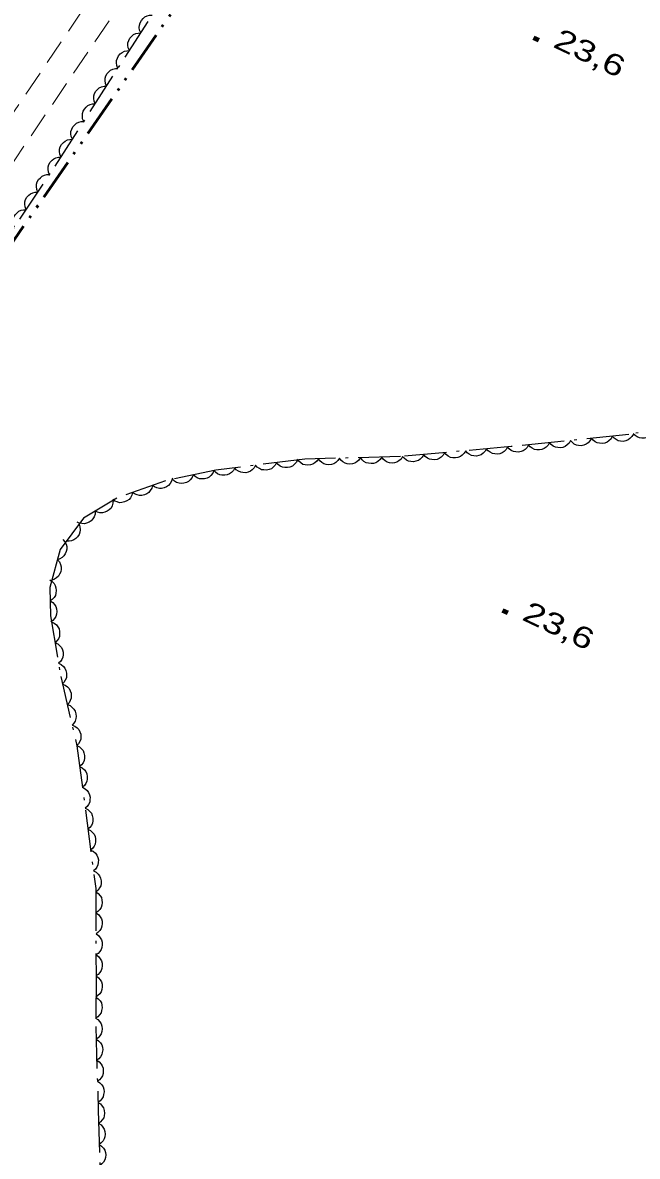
# Model space of a CAD drawing. Extents: x 356765 to 358572, y 5103174 to 5104650.
# Drawn here: x 358028.2 to 358072, y 5104085.1 to 5104165.8 of the extents above; entities that cross this region are included whole.
import ezdxf

# ---------------------------------------------------------------- set-up
doc = ezdxf.new("R2010")
doc.units = 0
doc.header["$LTSCALE"] = 0.6
for name, pattern in [('DASH_DOUBLE_DOT', [9.2, 5, -1.2, 0.3, -1.2, 0.3, -1.2]), ('DOT_DASHED', [7.7, 5, -1.2, 0.3, -1.2]), ('MEDIUM_DASHED', [4.5, 3, -1.5])]:
    doc.linetypes.add(name, pattern=pattern)
for name, color, linetype, lineweight in [('19', 7, 'Continuous', 13), ('3', 7, 'Continuous', 140), ('4', 7, 'Continuous', 90), ('44', 7, 'Continuous', 25)]:
    doc.layers.add(name, color=color, linetype=linetype, lineweight=lineweight)

msp = doc.modelspace()

# ---------------------------------------------------------------- linework, layer by layer
at = {"layer": '19', "linetype": 'MEDIUM_DASHED'}
for points in [[(357955.55, 5104044.03), (357956.85, 5104045.68), (357958.28, 5104047.53), (357961.41, 5104052.38), (357981.15, 5104086.13), (357993.09, 5104105.44), (358005.46, 5104124.92), (358023.94, 5104154.04), (358039.78, 5104177.46), (358051.47, 5104194.25), (358056.41, 5104201.13)], [(358058.6, 5104200.09), (358054.68, 5104194.74), (358040.47, 5104174.9), (358027.73, 5104156.13), (358014.39, 5104135.59), (358002.86, 5104116.69), (357991.73, 5104099.32), (357981.42, 5104081.76), (357972.57, 5104066.41), (357964.89, 5104052.71), (357963.7, 5104050.04), (357963.6, 5104048.84), (357963.83, 5104047.47), (357964.94, 5104045.3)]]:
    msp.add_lwpolyline(points, dxfattribs=at)
at = {"layer": '3'}
for p, q in [((358064.63, 5104164.76), (358064.99, 5104164.59)), ((358062.42, 5104123.96), (358062.79, 5104123.79))]:
    msp.add_line(p, q, dxfattribs=at)
at = {"layer": '4', "linetype": 'DASH_DOUBLE_DOT', "lineweight": 53}
msp.add_lwpolyline([(357968.65, 5104050.88), (357983.78, 5104078.21), (358004.74, 5104113.24), (358026.61, 5104148.86), (358049.81, 5104182.36), (358061.75, 5104198.58)], dxfattribs=at)
at = {"layer": '44', "linetype": 'DOT_DASHED'}
for points in [[(357984.98, 5104078.88), (357989.02, 5104086.05), (357995.75, 5104098), (358001.3, 5104107.86), (358009.35, 5104121.45), (358016.18, 5104132.18), (358022.92, 5104144.15), (358030.56, 5104155.61), (358040.05, 5104170.38), (358052.81, 5104188.84), (358058.74, 5104196.56), (358060.7, 5104199.06)], [(358075.75, 5104137.23), (358071.4, 5104136.5), (358063.03, 5104135.64), (358055.14, 5104134.92), (358048.35, 5104134.75), (358041.99, 5104133.96), (358038.41, 5104133.2), (358034.96, 5104131.97), (358032.58, 5104130.54), (358030.93, 5104128.31), (358030.19, 5104125.59), (358030.24, 5104123.59), (358030.96, 5104119.27), (358032.11, 5104114.32), (358033.46, 5104104.15), (358033.47, 5104097.87), (358033.45, 5104094.34), (358033.63, 5104088.36), (358033.74, 5104084.37)]]:
    msp.add_lwpolyline(points, dxfattribs=at)
at = {"layer": '44'}
for points in [[(358036.66, 5104165.1), (358036.57, 5104165.29), (358036.55, 5104165.49), (358036.56, 5104165.66), (358036.61, 5104165.82), (358036.7, 5104165.99), (358036.82, 5104166.13), (358036.95, 5104166.24), (358037.11, 5104166.31), (358037.29, 5104166.36), (358037.47, 5104166.36)], [(358035.85, 5104163.84), (358035.76, 5104164.03), (358035.74, 5104164.23), (358035.74, 5104164.4), (358035.8, 5104164.56), (358035.88, 5104164.73), (358036.01, 5104164.87), (358036.14, 5104164.98), (358036.3, 5104165.05), (358036.48, 5104165.09), (358036.66, 5104165.1)], [(358035.03, 5104162.57), (358034.95, 5104162.77), (358034.93, 5104162.97), (358034.93, 5104163.13), (358034.99, 5104163.3), (358035.07, 5104163.46), (358035.2, 5104163.61), (358035.33, 5104163.71), (358035.49, 5104163.79), (358035.67, 5104163.83), (358035.85, 5104163.84)], [(358034.22, 5104161.31), (358034.14, 5104161.5), (358034.12, 5104161.71), (358034.12, 5104161.87), (358034.18, 5104162.04), (358034.26, 5104162.2), (358034.39, 5104162.34), (358034.51, 5104162.45), (358034.68, 5104162.52), (358034.85, 5104162.57), (358035.03, 5104162.57)], [(358033.41, 5104160.05), (358033.33, 5104160.24), (358033.31, 5104160.44), (358033.31, 5104160.61), (358033.37, 5104160.78), (358033.45, 5104160.94), (358033.58, 5104161.08), (358033.7, 5104161.19), (358033.86, 5104161.26), (358034.04, 5104161.31), (358034.22, 5104161.31)], [(358032.6, 5104158.79), (358032.52, 5104158.98), (358032.5, 5104159.18), (358032.5, 5104159.35), (358032.56, 5104159.52), (358032.64, 5104159.68), (358032.77, 5104159.82), (358032.89, 5104159.93), (358033.05, 5104160), (358033.23, 5104160.05), (358033.41, 5104160.05)], [(358031.79, 5104157.53), (358031.71, 5104157.72), (358031.69, 5104157.92), (358031.69, 5104158.09), (358031.74, 5104158.25), (358031.83, 5104158.42), (358031.96, 5104158.56), (358032.08, 5104158.67), (358032.24, 5104158.74), (358032.42, 5104158.78), (358032.6, 5104158.79)], [(358030.98, 5104156.26), (358030.9, 5104156.46), (358030.88, 5104156.66), (358030.88, 5104156.82), (358030.93, 5104156.99), (358031.02, 5104157.15), (358031.15, 5104157.3), (358031.27, 5104157.4), (358031.43, 5104157.48), (358031.61, 5104157.52), (358031.79, 5104157.53)], [(358030.17, 5104155), (358030.09, 5104155.19), (358030.07, 5104155.4), (358030.07, 5104155.56), (358030.12, 5104155.73), (358030.21, 5104155.89), (358030.34, 5104156.03), (358030.46, 5104156.14), (358030.62, 5104156.21), (358030.8, 5104156.26), (358030.98, 5104156.26)], [(358029.33, 5104153.76), (358029.25, 5104153.95), (358029.23, 5104154.16), (358029.24, 5104154.32), (358029.29, 5104154.49), (358029.38, 5104154.65), (358029.51, 5104154.79), (358029.64, 5104154.9), (358029.8, 5104154.96), (358029.98, 5104155.01), (358030.16, 5104155.01)], [(358028.5, 5104152.51), (358028.42, 5104152.71), (358028.4, 5104152.91), (358028.4, 5104153.07), (358028.46, 5104153.24), (358028.55, 5104153.4), (358028.68, 5104153.54), (358028.8, 5104153.65), (358028.97, 5104153.72), (358029.15, 5104153.76), (358029.33, 5104153.76)], [(358027.66, 5104151.27), (358027.58, 5104151.46), (358027.57, 5104151.66), (358027.57, 5104151.83), (358027.63, 5104151.99), (358027.72, 5104152.15), (358027.85, 5104152.29), (358027.97, 5104152.4), (358028.14, 5104152.47), (358028.32, 5104152.51), (358028.5, 5104152.51)], [(358073.2, 5104136.8), (358073.12, 5104136.61), (358072.98, 5104136.46), (358072.86, 5104136.35), (358072.7, 5104136.28), (358072.52, 5104136.23), (358072.33, 5104136.23), (358072.16, 5104136.25), (358072, 5104136.32), (358071.85, 5104136.42), (358071.72, 5104136.55)], [(358065.76, 5104135.92), (358065.66, 5104135.74), (358065.51, 5104135.59), (358065.38, 5104135.49), (358065.22, 5104135.43), (358065.04, 5104135.4), (358064.85, 5104135.41), (358064.69, 5104135.44), (358064.53, 5104135.52), (358064.38, 5104135.63), (358064.27, 5104135.77)], [(358067.25, 5104136.07), (358067.15, 5104135.89), (358067.01, 5104135.75), (358066.88, 5104135.65), (358066.71, 5104135.58), (358066.53, 5104135.55), (358066.34, 5104135.56), (358066.18, 5104135.59), (358066.02, 5104135.67), (358065.87, 5104135.78), (358065.76, 5104135.92)], [(358068.74, 5104136.23), (358068.64, 5104136.04), (358068.5, 5104135.9), (358068.37, 5104135.8), (358068.2, 5104135.74), (358068.02, 5104135.7), (358067.83, 5104135.72), (358067.67, 5104135.74), (358067.51, 5104135.82), (358067.37, 5104135.94), (358067.25, 5104136.07)], [(358070.23, 5104136.38), (358070.14, 5104136.2), (358069.99, 5104136.05), (358069.86, 5104135.95), (358069.7, 5104135.89), (358069.51, 5104135.86), (358069.32, 5104135.87), (358069.16, 5104135.9), (358069.01, 5104135.98), (358068.86, 5104136.09), (358068.74, 5104136.23)], [(358071.73, 5104136.53), (358071.63, 5104136.35), (358071.48, 5104136.21), (358071.35, 5104136.11), (358071.19, 5104136.04), (358071.01, 5104136.01), (358070.81, 5104136.02), (358070.65, 5104136.05), (358070.5, 5104136.13), (358070.35, 5104136.24), (358070.23, 5104136.38)], [(358058.29, 5104135.21), (358058.19, 5104135.02), (358058.05, 5104134.88), (358057.91, 5104134.78), (358057.75, 5104134.72), (358057.57, 5104134.69), (358057.37, 5104134.71), (358057.21, 5104134.74), (358057.06, 5104134.82), (358056.91, 5104134.93), (358056.8, 5104135.07)], [(358059.79, 5104135.34), (358059.68, 5104135.16), (358059.54, 5104135.02), (358059.41, 5104134.92), (358059.24, 5104134.86), (358059.06, 5104134.83), (358058.87, 5104134.84), (358058.71, 5104134.87), (358058.55, 5104134.96), (358058.41, 5104135.07), (358058.29, 5104135.21)], [(358061.28, 5104135.48), (358061.18, 5104135.3), (358061.03, 5104135.16), (358060.9, 5104135.06), (358060.73, 5104135), (358060.55, 5104134.96), (358060.36, 5104134.98), (358060.2, 5104135.01), (358060.05, 5104135.09), (358059.9, 5104135.2), (358059.79, 5104135.34)], [(358062.77, 5104135.62), (358062.67, 5104135.43), (358062.53, 5104135.29), (358062.39, 5104135.19), (358062.23, 5104135.13), (358062.05, 5104135.1), (358061.86, 5104135.12), (358061.7, 5104135.14), (358061.54, 5104135.23), (358061.39, 5104135.34), (358061.28, 5104135.48)], [(358064.27, 5104135.77), (358064.17, 5104135.58), (358064.02, 5104135.44), (358063.89, 5104135.34), (358063.73, 5104135.28), (358063.55, 5104135.24), (358063.35, 5104135.26), (358063.19, 5104135.28), (358063.04, 5104135.36), (358062.89, 5104135.48), (358062.77, 5104135.61)], [(358044.83, 5104134.31), (358044.74, 5104134.13), (358044.6, 5104133.98), (358044.47, 5104133.88), (358044.31, 5104133.81), (358044.13, 5104133.77), (358043.93, 5104133.78), (358043.77, 5104133.81), (358043.61, 5104133.88), (358043.46, 5104133.99), (358043.35, 5104134.13)], [(358046.32, 5104134.5), (358046.23, 5104134.31), (358046.09, 5104134.17), (358045.96, 5104134.06), (358045.79, 5104134), (358045.61, 5104133.96), (358045.42, 5104133.97), (358045.26, 5104133.99), (358045.1, 5104134.07), (358044.95, 5104134.18), (358044.83, 5104134.31)], [(358047.81, 5104134.68), (358047.72, 5104134.5), (358047.58, 5104134.35), (358047.45, 5104134.25), (358047.28, 5104134.18), (358047.1, 5104134.14), (358046.91, 5104134.15), (358046.75, 5104134.18), (358046.59, 5104134.25), (358046.44, 5104134.36), (358046.32, 5104134.5)], [(358049.31, 5104134.77), (358049.19, 5104134.6), (358049.04, 5104134.47), (358048.9, 5104134.38), (358048.73, 5104134.33), (358048.55, 5104134.31), (358048.36, 5104134.33), (358048.2, 5104134.37), (358048.05, 5104134.47), (358047.91, 5104134.59), (358047.81, 5104134.74)], [(358050.81, 5104134.81), (358050.69, 5104134.64), (358050.54, 5104134.5), (358050.4, 5104134.41), (358050.23, 5104134.36), (358050.05, 5104134.34), (358049.86, 5104134.37), (358049.7, 5104134.41), (358049.55, 5104134.5), (358049.41, 5104134.63), (358049.31, 5104134.77)], [(358052.31, 5104134.85), (358052.19, 5104134.67), (358052.04, 5104134.54), (358051.9, 5104134.45), (358051.73, 5104134.4), (358051.55, 5104134.38), (358051.36, 5104134.41), (358051.2, 5104134.45), (358051.05, 5104134.54), (358050.91, 5104134.67), (358050.81, 5104134.81)], [(358053.81, 5104134.89), (358053.69, 5104134.71), (358053.54, 5104134.58), (358053.4, 5104134.49), (358053.23, 5104134.44), (358053.05, 5104134.42), (358052.86, 5104134.45), (358052.7, 5104134.49), (358052.55, 5104134.58), (358052.41, 5104134.7), (358052.31, 5104134.85)], [(358055.3, 5104134.92), (358055.19, 5104134.75), (358055.04, 5104134.62), (358054.9, 5104134.53), (358054.73, 5104134.48), (358054.55, 5104134.46), (358054.36, 5104134.48), (358054.2, 5104134.52), (358054.05, 5104134.62), (358053.91, 5104134.74), (358053.81, 5104134.89)], [(358056.8, 5104135.07), (358056.7, 5104134.89), (358056.55, 5104134.75), (358056.42, 5104134.65), (358056.25, 5104134.59), (358056.07, 5104134.56), (358055.88, 5104134.57), (358055.72, 5104134.6), (358055.57, 5104134.68), (358055.42, 5104134.8), (358055.3, 5104134.93)], [(358040.39, 5104133.62), (358040.31, 5104133.43), (358040.18, 5104133.27), (358040.06, 5104133.16), (358039.91, 5104133.08), (358039.73, 5104133.02), (358039.54, 5104133.01), (358039.38, 5104133.02), (358039.21, 5104133.09), (358039.05, 5104133.18), (358038.92, 5104133.31)], [(358041.86, 5104133.93), (358041.78, 5104133.74), (358041.65, 5104133.58), (358041.53, 5104133.47), (358041.38, 5104133.39), (358041.2, 5104133.33), (358041.01, 5104133.33), (358040.84, 5104133.34), (358040.68, 5104133.4), (358040.52, 5104133.5), (358040.39, 5104133.62)], [(358043.35, 5104134.13), (358043.25, 5104133.94), (358043.11, 5104133.8), (358042.98, 5104133.69), (358042.82, 5104133.63), (358042.64, 5104133.59), (358042.44, 5104133.6), (358042.28, 5104133.62), (358042.13, 5104133.7), (358041.98, 5104133.81), (358041.86, 5104133.94)], [(358037.49, 5104132.87), (358037.44, 5104132.67), (358037.33, 5104132.5), (358037.23, 5104132.37), (358037.09, 5104132.27), (358036.92, 5104132.19), (358036.73, 5104132.16), (358036.57, 5104132.15), (358036.39, 5104132.19), (358036.22, 5104132.26), (358036.08, 5104132.37)], [(358038.91, 5104133.38), (358038.85, 5104133.17), (358038.75, 5104133), (358038.64, 5104132.87), (358038.5, 5104132.77), (358038.33, 5104132.7), (358038.14, 5104132.66), (358037.98, 5104132.65), (358037.81, 5104132.69), (358037.64, 5104132.77), (358037.49, 5104132.87)], [(358036.08, 5104132.37), (358036.03, 5104132.17), (358035.92, 5104131.99), (358035.82, 5104131.86), (358035.67, 5104131.77), (358035.5, 5104131.69), (358035.32, 5104131.66), (358035.15, 5104131.64), (358034.98, 5104131.69), (358034.81, 5104131.76), (358034.67, 5104131.87)], [(358034.69, 5104131.81), (358034.68, 5104131.6), (358034.61, 5104131.41), (358034.54, 5104131.26), (358034.41, 5104131.14), (358034.26, 5104131.03), (358034.09, 5104130.96), (358033.93, 5104130.92), (358033.75, 5104130.92), (358033.57, 5104130.96), (358033.41, 5104131.04)], [(358033.41, 5104131.04), (358033.4, 5104130.83), (358033.33, 5104130.64), (358033.25, 5104130.49), (358033.13, 5104130.36), (358032.98, 5104130.26), (358032.8, 5104130.19), (358032.64, 5104130.14), (358032.47, 5104130.15), (358032.28, 5104130.19), (358032.12, 5104130.26)], [(358032.26, 5104130.11), (358032.33, 5104129.91), (358032.34, 5104129.71), (358032.33, 5104129.55), (358032.26, 5104129.38), (358032.16, 5104129.22), (358032.03, 5104129.09), (358031.9, 5104128.99), (358031.73, 5104128.93), (358031.55, 5104128.9), (358031.37, 5104128.9)], [(358031.12, 5104129.02), (358031.26, 5104128.86), (358031.34, 5104128.68), (358031.39, 5104128.52), (358031.39, 5104128.34), (358031.35, 5104128.16), (358031.27, 5104127.99), (358031.19, 5104127.85), (358031.06, 5104127.73), (358030.9, 5104127.63), (358030.73, 5104127.58)], [(358030.73, 5104127.58), (358030.87, 5104127.42), (358030.95, 5104127.23), (358030.99, 5104127.07), (358030.99, 5104126.9), (358030.96, 5104126.71), (358030.88, 5104126.54), (358030.8, 5104126.4), (358030.66, 5104126.28), (358030.51, 5104126.19), (358030.34, 5104126.13)], [(358030.18, 5104126.15), (358030.35, 5104126.03), (358030.48, 5104125.88), (358030.57, 5104125.74), (358030.62, 5104125.57), (358030.64, 5104125.39), (358030.62, 5104125.2), (358030.58, 5104125.04), (358030.48, 5104124.89), (358030.36, 5104124.75), (358030.21, 5104124.65)], [(358030.21, 5104124.65), (358030.39, 5104124.54), (358030.52, 5104124.38), (358030.61, 5104124.24), (358030.66, 5104124.07), (358030.68, 5104123.89), (358030.65, 5104123.7), (358030.61, 5104123.54), (358030.52, 5104123.39), (358030.4, 5104123.25), (358030.25, 5104123.15)], [(358030.31, 5104123.15), (358030.5, 5104123.07), (358030.65, 5104122.93), (358030.76, 5104122.81), (358030.84, 5104122.65), (358030.88, 5104122.47), (358030.88, 5104122.28), (358030.86, 5104122.11), (358030.79, 5104121.95), (358030.69, 5104121.8), (358030.56, 5104121.67)], [(358030.56, 5104121.67), (358030.75, 5104121.59), (358030.9, 5104121.45), (358031.01, 5104121.33), (358031.08, 5104121.17), (358031.13, 5104120.99), (358031.13, 5104120.8), (358031.11, 5104120.64), (358031.04, 5104120.47), (358030.94, 5104120.32), (358030.81, 5104120.2)], [(358030.81, 5104120.2), (358031, 5104120.11), (358031.15, 5104119.97), (358031.26, 5104119.85), (358031.33, 5104119.69), (358031.37, 5104119.51), (358031.37, 5104119.32), (358031.36, 5104119.16), (358031.28, 5104118.99), (358031.18, 5104118.84), (358031.05, 5104118.72)], [(358031.09, 5104118.72), (358031.28, 5104118.65), (358031.44, 5104118.52), (358031.56, 5104118.4), (358031.64, 5104118.25), (358031.7, 5104118.07), (358031.71, 5104117.88), (358031.7, 5104117.72), (358031.64, 5104117.55), (358031.55, 5104117.39), (358031.43, 5104117.26)], [(358031.43, 5104117.26), (358031.62, 5104117.19), (358031.78, 5104117.06), (358031.9, 5104116.94), (358031.98, 5104116.79), (358032.04, 5104116.61), (358032.05, 5104116.42), (358032.04, 5104116.26), (358031.98, 5104116.09), (358031.89, 5104115.93), (358031.77, 5104115.8)], [(358031.77, 5104115.8), (358031.96, 5104115.73), (358032.12, 5104115.6), (358032.24, 5104115.48), (358032.32, 5104115.33), (358032.38, 5104115.15), (358032.39, 5104114.96), (358032.38, 5104114.8), (358032.32, 5104114.63), (358032.23, 5104114.47), (358032.11, 5104114.34)], [(358032.11, 5104114.34), (358032.29, 5104114.25), (358032.44, 5104114.11), (358032.55, 5104113.98), (358032.61, 5104113.82), (358032.65, 5104113.64), (358032.65, 5104113.44), (358032.62, 5104113.28), (358032.55, 5104113.12), (358032.44, 5104112.97), (358032.3, 5104112.85)], [(358032.3, 5104112.85), (358032.49, 5104112.76), (358032.64, 5104112.62), (358032.74, 5104112.49), (358032.81, 5104112.33), (358032.85, 5104112.15), (358032.84, 5104111.96), (358032.82, 5104111.8), (358032.74, 5104111.64), (358032.64, 5104111.49), (358032.5, 5104111.37)], [(358032.5, 5104111.37), (358032.69, 5104111.27), (358032.84, 5104111.13), (358032.94, 5104111), (358033.01, 5104110.84), (358033.05, 5104110.66), (358033.04, 5104110.47), (358033.02, 5104110.31), (358032.94, 5104110.15), (358032.83, 5104110), (358032.7, 5104109.88)], [(358032.7, 5104109.88), (358032.89, 5104109.79), (358033.03, 5104109.65), (358033.14, 5104109.52), (358033.2, 5104109.35), (358033.24, 5104109.17), (358033.24, 5104108.98), (358033.22, 5104108.82), (358033.14, 5104108.66), (358033.03, 5104108.51), (358032.9, 5104108.39)], [(358032.9, 5104108.39), (358033.08, 5104108.3), (358033.23, 5104108.16), (358033.34, 5104108.03), (358033.4, 5104107.87), (358033.44, 5104107.69), (358033.44, 5104107.5), (358033.41, 5104107.33), (358033.34, 5104107.18), (358033.23, 5104107.02), (358033.09, 5104106.9)], [(358033.09, 5104106.9), (358033.28, 5104106.81), (358033.43, 5104106.67), (358033.53, 5104106.54), (358033.6, 5104106.38), (358033.64, 5104106.2), (358033.63, 5104106.01), (358033.61, 5104105.85), (358033.53, 5104105.69), (358033.43, 5104105.54), (358033.29, 5104105.42)], [(358033.29, 5104105.42), (358033.48, 5104105.32), (358033.63, 5104105.18), (358033.73, 5104105.06), (358033.8, 5104104.89), (358033.84, 5104104.71), (358033.83, 5104104.52), (358033.81, 5104104.36), (358033.73, 5104104.2), (358033.62, 5104104.05), (358033.49, 5104103.93)], [(358033.46, 5104103.93), (358033.63, 5104103.81), (358033.76, 5104103.65), (358033.85, 5104103.51), (358033.89, 5104103.34), (358033.91, 5104103.16), (358033.88, 5104102.97), (358033.83, 5104102.81), (358033.74, 5104102.67), (358033.61, 5104102.53), (358033.46, 5104102.43)], [(358033.46, 5104102.43), (358033.64, 5104102.31), (358033.76, 5104102.15), (358033.85, 5104102.01), (358033.9, 5104101.84), (358033.91, 5104101.66), (358033.88, 5104101.47), (358033.84, 5104101.31), (358033.74, 5104101.17), (358033.61, 5104101.03), (358033.47, 5104100.93)], [(358033.47, 5104100.93), (358033.64, 5104100.81), (358033.77, 5104100.65), (358033.85, 5104100.51), (358033.9, 5104100.34), (358033.91, 5104100.16), (358033.88, 5104099.97), (358033.84, 5104099.81), (358033.74, 5104099.67), (358033.62, 5104099.53), (358033.47, 5104099.43)], [(358033.47, 5104099.43), (358033.64, 5104099.31), (358033.77, 5104099.15), (358033.86, 5104099.01), (358033.9, 5104098.84), (358033.92, 5104098.66), (358033.89, 5104098.47), (358033.84, 5104098.31), (358033.74, 5104098.17), (358033.62, 5104098.03), (358033.47, 5104097.93)], [(358033.47, 5104097.93), (358033.64, 5104097.81), (358033.77, 5104097.65), (358033.85, 5104097.51), (358033.9, 5104097.34), (358033.91, 5104097.16), (358033.88, 5104096.97), (358033.84, 5104096.81), (358033.74, 5104096.66), (358033.61, 5104096.53), (358033.46, 5104096.43)], [(358033.46, 5104096.43), (358033.63, 5104096.31), (358033.76, 5104096.15), (358033.85, 5104096.01), (358033.89, 5104095.84), (358033.91, 5104095.66), (358033.87, 5104095.47), (358033.83, 5104095.31), (358033.73, 5104095.16), (358033.6, 5104095.03), (358033.45, 5104094.93)], [(358033.43, 5104094.93), (358033.61, 5104094.82), (358033.74, 5104094.66), (358033.83, 5104094.52), (358033.88, 5104094.36), (358033.9, 5104094.17), (358033.88, 5104093.98), (358033.84, 5104093.82), (358033.75, 5104093.67), (358033.62, 5104093.53), (358033.48, 5104093.43)], [(358033.48, 5104093.43), (358033.65, 5104093.32), (358033.79, 5104093.16), (358033.88, 5104093.03), (358033.93, 5104092.86), (358033.95, 5104092.67), (358033.92, 5104092.48), (358033.88, 5104092.33), (358033.79, 5104092.18), (358033.67, 5104092.04), (358033.52, 5104091.93)], [(358033.52, 5104091.93), (358033.7, 5104091.82), (358033.83, 5104091.66), (358033.92, 5104091.53), (358033.97, 5104091.36), (358033.99, 5104091.17), (358033.97, 5104090.98), (358033.93, 5104090.83), (358033.84, 5104090.68), (358033.71, 5104090.54), (358033.57, 5104090.43)], [(358033.57, 5104090.43), (358033.74, 5104090.32), (358033.88, 5104090.17), (358033.97, 5104090.03), (358034.02, 5104089.86), (358034.04, 5104089.67), (358034.01, 5104089.48), (358033.97, 5104089.33), (358033.88, 5104089.18), (358033.76, 5104089.04), (358033.61, 5104088.93)], [(358033.61, 5104088.93), (358033.79, 5104088.82), (358033.92, 5104088.66), (358034.01, 5104088.53), (358034.06, 5104088.36), (358034.08, 5104088.17), (358034.06, 5104087.98), (358034.02, 5104087.83), (358033.92, 5104087.68), (358033.8, 5104087.54), (358033.66, 5104087.43)], [(358033.66, 5104087.43), (358033.83, 5104087.32), (358033.96, 5104087.17), (358034.05, 5104087.03), (358034.1, 5104086.86), (358034.12, 5104086.67), (358034.1, 5104086.48), (358034.06, 5104086.33), (358033.97, 5104086.18), (358033.84, 5104086.04), (358033.7, 5104085.93)], [(358033.7, 5104085.93), (358033.87, 5104085.82), (358034.01, 5104085.67), (358034.1, 5104085.53), (358034.14, 5104085.36), (358034.17, 5104085.18), (358034.14, 5104084.99), (358034.1, 5104084.83), (358034.01, 5104084.68), (358033.88, 5104084.54), (358033.74, 5104084.43)]]:
    msp.add_lwpolyline(points, dxfattribs=at)

# ---------------------------------------------------------------- texts
at = {"layer": '3', "width": 1.35}
for rotation, p in [(334.619, (358065.93, 5104164.13)), (334.72, (358063.72, 5104123.33))]:
    msp.add_text('23,6   ', height=1.5, rotation=rotation, dxfattribs=at).set_placement(p)

doc.saveas('drawing.dxf')
